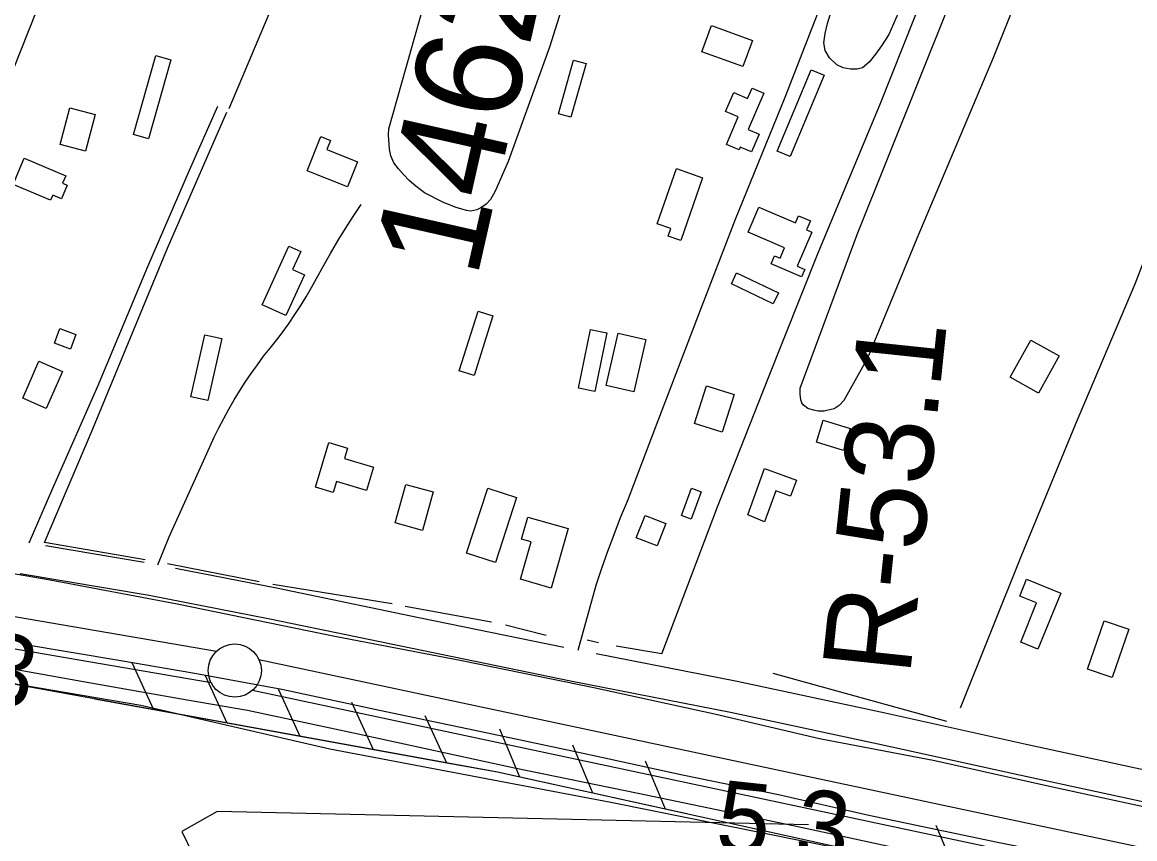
# Model space of a CAD drawing. Extents: x 3734862 to 3772949, y 391520 to 417239.
# Drawn here: x 3748915 to 3749961, y 406216 to 406983 of the extents above; entities that cross this region are included whole.
import ezdxf

# ---------------------------------------------------------------- set-up
doc = ezdxf.new("R2010")
doc.units = 0
for name, color, linetype in [('V-BLDG-OTLN', 7, 'Continuous'), ('V-FLOD-BASE', 7, 'Continuous'), ('V-LEVE-TOET', 7, 'Continuous'), ('V-RIVR-EDGE', 7, 'Continuous'), ('V-RIVR-RANG', 7, 'Continuous'), ('V-RIVR-RANG-IDEN', 7, 'Continuous'), ('V-ROAD-CNTR', 7, 'Continuous'), ('V-RRAP-FSHR', 7, 'Continuous'), ('V-SITE-VEGE', 7, 'Continuous'), ('V-SURV-IDEN', 7, 'Continuous'), ('V-SURV-LINE', 7, 'Continuous'), ('V-TOPO-MINR', 7, 'Continuous'), ('V-TOPO-SHOR', 7, 'Continuous')]:
    doc.layers.add(name, color=color, linetype=linetype)

msp = doc.modelspace()

# ---------------------------------------------------------------- linework, layer by layer
at = {"layer": 'V-BLDG-OTLN'}
for points in [[(3749592.7, 406941.6), (3749554.2, 406955.6), (3749563.1, 406980.2), (3749601.6, 406966.2)], [(3749054.9, 406948.1), (3749034, 406873.8), (3749019.9, 406877.8), (3749040.7, 406952)], [(3749419.2, 406897.3), (3749433.5, 406947.8), (3749445.2, 406944.4), (3749431, 406894)], [(3749624.8, 406862.2), (3749656.9, 406938.6), (3749669.1, 406933.4), (3749637, 406857.1)], [(3749576.5, 406899.5), (3749584.1, 406917.3), (3749597.1, 406911.7), (3749601.3, 406921.4), (3749612.3, 406916.7), (3749597.7, 406882.4), (3749607.9, 406878.1), (3749600.8, 406861.4), (3749590.2, 406865.9), (3749589.1, 406863.4), (3749577.3, 406868.4), (3749588.4, 406894.4)], [(3748974.8, 406862), (3748950.9, 406868.3), (3748959.9, 406902.8), (3748983.8, 406896.6)], [(3749221, 406828.5), (3749182.9, 406843.7), (3749195.8, 406875.9), (3749205, 406872.2), (3749201.6, 406863.6), (3749230.5, 406852.1)], [(3748916.9, 406855.4), (3748956.1, 406839.1), (3748953.1, 406831.9), (3748957.4, 406830.1), (3748952.1, 406817.4), (3748944, 406820.8), (3748941.9, 406816), (3748906.6, 406830.7)], [(3749512.1, 406793.9), (3749530.3, 406845.8), (3749554.8, 406837.2), (3749534.2, 406778.2), (3749522.5, 406782.3), (3749525, 406789.4)], [(3749597.6, 406786), (3749607.7, 406809.6), (3749642.3, 406794.9), (3749645.1, 406801.5), (3749656.2, 406796.7), (3749652.6, 406788.2), (3749657.5, 406786.1), (3749643.8, 406754), (3749650.8, 406751), (3749647.8, 406743.9), (3749619.2, 406756.1), (3749622.5, 406763.8), (3749627.7, 406761.6), (3749631.8, 406771.4)], [(3749180.4, 406746), (3749163.1, 406707.7), (3749140.9, 406717.7), (3749165.8, 406772.9), (3749177, 406767.9), (3749169.4, 406750.9)], [(3749621.3, 406718.7), (3749581.9, 406737.4), (3749586.8, 406747.8), (3749626.2, 406729)], [(3749325.9, 406655.7), (3749343.7, 406711.8), (3749357.7, 406707.4), (3749339.9, 406651.3)], [(3748965.7, 406689.7), (3748960.6, 406675.9), (3748945.4, 406681.6), (3748950.6, 406695.4)], [(3749102.7, 406686), (3749089.6, 406627.7), (3749073.8, 406631.2), (3749086.9, 406689.5)], [(3749438.2, 406639.5), (3749449.4, 406694.6), (3749464.7, 406691.5), (3749453.5, 406636.4)], [(3749464.1, 406641.9), (3749475.5, 406691.1), (3749501.5, 406685.1), (3749490.2, 406636)], [(3749843.9, 406649.7), (3749863.3, 406684.6), (3749890.1, 406669.7), (3749870.7, 406634.8)], [(3748952.9, 406655.2), (3748937.8, 406620.3), (3748915.6, 406629.9), (3748930.8, 406664.9)], [(3749584.6, 406633.4), (3749573.3, 406598), (3749547.3, 406606.3), (3749558.6, 406641.7)], [(3749687.2, 406580.9), (3749661.9, 406588.7), (3749668.2, 406609.2), (3749693.5, 406601.4)], [(3749190.8, 406546.4), (3749203.3, 406588.3), (3749221.1, 406583), (3749218.3, 406573.4), (3749245.5, 406565.3), (3749238.9, 406543.1), (3749210.6, 406551.6), (3749207.5, 406541.4)], [(3749597.3, 406520.5), (3749613, 406563.9), (3749643, 406553), (3749637.4, 406537.8), (3749623.6, 406542.8), (3749613.1, 406513.8)], [(3749301.6, 406541.9), (3749291.5, 406505.6), (3749265.8, 406512.7), (3749275.8, 406549)], [(3749379.9, 406536.5), (3749360, 406475.4), (3749332.9, 406484.3), (3749352.8, 406545.3)], [(3749553.4, 406542.1), (3749544.1, 406516.3), (3749535, 406519.6), (3749544.3, 406545.4)], [(3749412.5, 406451.5), (3749383.5, 406459.8), (3749393.6, 406494.9), (3749384.5, 406497.5), (3749390.4, 406518.3), (3749428.5, 406507.4)], [(3749492.5, 406498.7), (3749500.7, 406519.8), (3749520.3, 406512.2), (3749512.1, 406491.1)], [(3749891.5, 406446.8), (3749870.1, 406394.2), (3749853.9, 406400.8), (3749868.8, 406437.6), (3749853.1, 406444), (3749859.4, 406459.8)], [(3749955.4, 406412.8), (3749939.9, 406367.4), (3749916.8, 406375.3), (3749932.3, 406420.7)]]:
    msp.add_lwpolyline(points, close=True, dxfattribs=at)
at = {"layer": 'V-FLOD-BASE'}
msp.add_lwpolyline([(3750985.4, 405968.5), (3750897.3, 405987), (3750817.6, 406004.2), (3750727.3, 406022.5), (3750641.2, 406041), (3750538.6, 406062.9), (3750442, 406083), (3750344.6, 406104.5), (3750251.5, 406123.7), (3750168.9, 406141.2), (3750062.2, 406163.4), (3749931.7, 406192.2), (3749832.2, 406212.4), (3749711.1, 406237.9), (3749626.3, 406257.1), (3749535.8, 406275.6), (3749442.5, 406295.9), (3749352.7, 406315.3), (3749251.2, 406336.4), (3749159.3, 406356.1), (3749075.7, 406371.4), (3749007.9, 406383.2), (3748914.4, 406398.7)], dxfattribs=at)
at = {"layer": 'V-LEVE-TOET'}
for points in [[(3749664.8, 406309.7), (3749566.1, 406333.1), (3749452.5, 406357.8), (3749328.4, 406383), (3749209.2, 406405.9), (3749060.9, 406436.4), (3748941.3, 406459.1), (3748814.6, 406480.8), (3748679.1, 406504.5), (3748580.4, 406522.7), (3748467.3, 406541.5), (3748379.1, 406556.3), (3748273.2, 406573.8), (3748181.3, 406591.1), (3748118.9, 406600.9)], [(3750964.3, 405946.3), (3750858.6, 405967.9), (3750747.7, 405992.8), (3750669.1, 406009.6), (3750579.7, 406028.1), (3750481, 406050), (3750390.1, 406068.1), (3750300.2, 406087.5), (3750201.2, 406107.8), (3750089.2, 406131.3), (3749984.4, 406153.9), (3749879.6, 406177), (3749761.6, 406201.7), (3749641.5, 406227.7), (3749494.1, 406258.4), (3749377.9, 406282.2), (3749231.1, 406314.1), (3749126.8, 406336.4), (3749070.3, 406346.2), (3748974.4, 406363.1), (3748874.5, 406381)], [(3750999.6, 406026.7), (3750898.4, 406046.8), (3750784.4, 406069.6), (3750651.3, 406100.8), (3750535.7, 406128.3), (3750434.4, 406148), (3750327.1, 406168.9), (3750199, 406196), (3750105.7, 406215.4), (3749988.1, 406241.8), (3749883.7, 406264.5), (3749773.2, 406289), (3749664.8, 406309.7)]]:
    msp.add_lwpolyline(points, dxfattribs=at)
at = {"layer": 'V-RIVR-EDGE'}
msp.add_spline([(3746931.7, 406550.4), (3746966.5, 406541.2), (3747000.3, 406533.5), (3747028.4, 406531.1), (3747049.2, 406530.6), (3747079.9, 406527.4), (3747121, 406521.9), (3747141.4, 406516.4), (3747167.6, 406506.4), (3747191.1, 406503.1), (3747219.1, 406497.2), (3747265.7, 406490.3), (3747293.2, 406486.2), (3747333.4, 406477.9), (3747365.5, 406463.8), (3747391.7, 406462), (3747413.4, 406460.5), (3747443.7, 406454.6), (3747492.5, 406444.5), (3747522.3, 406436.3), (3747568.9, 406426.3), (3747592.4, 406424.4), (3747623.1, 406416.2), (3747654.3, 406411.6), (3747685.5, 406405.6), (3747720.3, 406400.6), (3747756.5, 406392.3), (3747789, 406384.6), (3747817, 406380), (3747892.9, 406362.6), (3747922.3, 406361.6), (3747961.2, 406354.7), (3747996.4, 406343.8), (3748029.4, 406335.1), (3748075.1, 406323.3), (3748106.7, 406312.8), (3748130.6, 406304.1), (3748172.6, 406292.3), (3748240.4, 406277.2), (3748299.6, 406266.6), (3748356.6, 406256.6), (3748411.7, 406249.2), (3748447.9, 406247.7), (3748494.5, 406240.8), (3748519.8, 406230.8), (3748547.3, 406222.6), (3748571.3, 406220.8), (3748597.5, 406211.6), (3748627.8, 406208), (3748668.4, 406202), (3748718.6, 406189.6), (3748775.5, 406175.9), (3748839.3, 406164), (3748879, 406152.2), (3748973.5, 406125.3), (3749053.4, 406102.9), (3749137.9, 406082.8), (3749198.9, 406068.6), (3749236, 406058.6), (3749302, 406039.4), (3749349, 406026.2), (3749388.7, 406021.1), (3749433.5, 406017.9), (3749464.3, 406022.8), (3749481.9, 406024.1), (3749498.6, 406024), (3749517.6, 406018.6), (3749535.7, 406007.7), (3749563.6, 405977.8), (3749586.1, 405945.1), (3749596, 405927.5), (3749604.2, 405914.3), (3749617.2, 405907.1), (3749630.4, 405903.9), (3749645.3, 405906.1), (3749665.6, 405909.2), (3749678.7, 405908.7), (3749695, 405905.5), (3749706.3, 405898.7), (3749720.7, 405886.5), (3749732.5, 405871.5), (3749738.7, 405854.8), (3749753.2, 405846.2), (3749774, 405842), (3749792.1, 405842), (3749813.3, 405838.8), (3749847.7, 405834.2), (3749885.6, 405825.5), (3749900.1, 405826.4), (3749915.5, 405827.2), (3749934.5, 405825.8), (3749947.6, 405819), (3749970.6, 405799), (3749987.3, 405784.1), (3750009.8, 405773.6), (3750059.5, 405759.9), (3750107, 405745.8), (3750154, 405729.4), (3750199.6, 405709), (3750231.7, 405693), (3750274.6, 405679.8), (3750310.7, 405673), (3750392.1, 405645.6), (3750475.2, 405615.1), (3750529.8, 405598.7), (3750581.4, 405585), (3750627, 405575.9), (3750680.8, 405565.3), (3750753.5, 405551.1), (3750814.6, 405541.5), (3750862, 405533.2), (3750908.6, 405520.5), (3750940.2, 405509.1), (3751006.2, 405492.6), (3751057.7, 405483), (3751104.2, 405473.9), (3751120.9, 405467.5), (3751139, 405460.2), (3751152.1, 405459.7), (3751173.4, 405464.2), (3751184.7, 405472.8), (3751191.5, 405488.6), (3751201.5, 405494.9), (3751211.4, 405495.3), (3751247.6, 405482.1), (3751275.2, 405477.5), (3751308.6, 405471.5), (3751332.1, 405471), (3751351.6, 405477.8), (3751362.9, 405490.8), (3751371.6, 405512.1), (3751377.4, 405519.3), (3751384.7, 405520.2), (3751391.5, 405520.2), (3751395.5, 405510.7), (3751412.9, 405429.2), (3751420.1, 405404.8), (3751435.9, 405384.9), (3751452.2, 405375.8), (3751476.1, 405370.3), (3751504.6, 405369.3), (3751526.7, 405372), (3751559.3, 405380), (3751596, 405393.5), (3751605.9, 405397.1), (3751625.8, 405394.3), (3751637.1, 405390.7), (3751648.4, 405390.7), (3751658.8, 405393.4), (3751667.4, 405398.8), (3751681.5, 405412.7), (3751695.1, 405426.3), (3751707.7, 405426.7), (3751725.8, 405423.9), (3751730.8, 405416.7), (3751734.3, 405395.9), (3751740.2, 405377.3), (3751752.8, 405362.8), (3751765.9, 405348.8), (3751785.7, 405336.1), (3751805.2, 405331), (3751839.5, 405323.3), (3751857.6, 405320.1), (3751873, 405313.2), (3751892.4, 405299.2), (3751914, 405291.4), (3751951.1, 405285), (3751975.1, 405278.2), (3752049.2, 405261.3), (3752098, 405248), (3752154.5, 405233.4), (3752211, 405224.2), (3752273.8, 405213.7), (3752378.2, 405197.1), (3752467.7, 405177), (3752559, 405159.6), (3752595.6, 405150.9), (3752628.1, 405143.2), (3752650.2, 405140.4), (3752661.6, 405143.1), (3752673.3, 405152.1), (3752681, 405155.7), (3752696.4, 405157.5), (3752729.4, 405147.9), (3752742, 405142), (3752754.7, 405138.8), (3752779.5, 405135.1), (3752815.3, 405129.6), (3752862.3, 405123.6), (3752908.4, 405120.8), (3752951.3, 405119.8), (3753012.8, 405109.2), (3753057.5, 405101.9), (3753115.4, 405090.4), (3753167.4, 405077.2), (3753182.3, 405070.4), (3753206.7, 405060.4), (3753226.5, 405055.3), (3753255.5, 405048.9), (3753304.7, 405032.5), (3753353.5, 405017), (3753421.7, 404999.2), (3753465.1, 404991.4), (3753523, 404980), (3753594.8, 404964.9), (3753636.4, 404955.3), (3753690.2, 404945.7), (3753739.5, 404941.9), (3753767.9, 404943.2), (3753785.1, 404940), (3753815.8, 404930.9), (3753841.6, 404926.3), (3753859.2, 404927.2), (3753877.8, 404929.4), (3753891.8, 404929.8), (3753901.7, 404928.4), (3753904, 404921.6), (3753905.3, 404911.7), (3753917, 404899), (3753933.3, 404892.6), (3753947.3, 404890.3), (3753960.4, 404891.6), (3753976.3, 404893.9), (3754002, 404893.8), (3754049.5, 404885.1), (3754089.7, 404876.9), (3754120.5, 404875.9), (3754150.7, 404870.8), (3754176.5, 404864), (3754209.9, 404855.3), (3754242.5, 404851.6), (3754266.9, 404853.4), (3754292.2, 404851.5), (3754310.7, 404845.6), (3754338.7, 404831.9), (3754383.5, 404817.8), (3754438.6, 404804.1), (3754489.7, 404795.4), (3754530.8, 404792.6), (3754550.3, 404790.7), (3754575.1, 404771.2), (3754599, 404761.2), (3754636.1, 404749.4), (3754674.5, 404741.6), (3754712.4, 404736.1), (3754756.7, 404727.8), (3754793.4, 404725.5), (3754829.1, 404728.1), (3754852.1, 404731.2), (3754868.4, 404730.7), (3754889.7, 404724.3), (3754915.9, 404721.1), (3754948.9, 404716.9), (3755000.4, 404712.3), (3755032.1, 404707.7), (3755059.6, 404695.9), (3755083.6, 404691.7), (3755098, 404686.7), (3755130.1, 404676.7), (3755182, 404656.7), (3755242.1, 404641.1), (3755310.8, 404628.3), (3755363.2, 404610.6), (3755405.7, 404594.6), (3755426, 404590), (3755447.7, 404589.5), (3755470.3, 404588.6), (3755506.5, 404580.8), (3755557.5, 404557.6), (3755580.6, 404548.1), (3755586.9, 404548.1), (3755593.7, 404550.7), (3755601.4, 404550.3), (3755602.7, 404543), (3755611.3, 404537.1), (3755640.2, 404524), (3755702.1, 404495.3)], degree=3, dxfattribs=at)
at = {"layer": 'V-ROAD-CNTR'}
for points in [[(3749437.7, 406393.3), (3749454.9, 406454.2), (3749460.2, 406470.2), (3749465.8, 406486.1), (3749471.6, 406501.9), (3749477.7, 406517.7), (3749484.1, 406533.3), (3749513.1, 406608.9), (3749551, 406707.9), (3749585.7, 406798.3), (3749632.6, 406912.8), (3749691.1, 407063.7), (3749727.8, 407154.4)], [(3748921.8, 406494), (3748944, 406545.3), (3748986.3, 406641.2), (3749033.4, 406753.7), (3749072.3, 406844.3), (3749099.2, 406904.3)], [(3749042.8, 406473.5), (3749053.3, 406499.7), (3749091.5, 406584.3), (3749095.6, 406593.3), (3749100, 406602.2), (3749104.6, 406611), (3749109.4, 406619.7), (3749114.4, 406628.3), (3749119.5, 406636.7), (3749124.9, 406645.1), (3749130.4, 406653.3), (3749136.2, 406661.4), (3749142.1, 406669.4), (3749148.4, 406677), (3749154.5, 406684.7), (3749160.4, 406692.6), (3749166.1, 406700.6), (3749171.6, 406708.7), (3749177, 406717), (3749182.1, 406725.3), (3749187.1, 406733.9), (3749191.8, 406742.5), (3749198.3, 406754.3), (3749205, 406766.1), (3749211.9, 406777.8), (3749219, 406789.4), (3749226.2, 406800.8), (3749233.7, 406812.1)], [(3748937, 406491.4), (3749029.8, 406475.8)], [(3749059.4, 406470.3), (3749154.1, 406451.7), (3749288, 406423.9), (3749424.5, 406396)], [(3751015, 406026.8), (3750910.8, 406048.4), (3750787.8, 406073.5), (3750690.8, 406095.1), (3750561.6, 406123.6), (3750418.5, 406154.4), (3750288.2, 406182.8), (3750151.6, 406211.3), (3749997.6, 406244.2), (3749852.7, 406275.6), (3749720, 406304.9), (3749581.2, 406334.7), (3749430.7, 406364.1), (3749281.9, 406394.6), (3749148.1, 406422.3), (3749034.5, 406444.6), (3748913.1, 406465)], [(3749454.9, 406389.9), (3749587.2, 406364.1), (3749726.4, 406334.2), (3749859.1, 406304.9), (3750003.9, 406273.5), (3750157.8, 406240.6), (3750294.5, 406212.1), (3750424.8, 406183.7), (3750568, 406153), (3750697.3, 406124.4), (3750794.1, 406102.9), (3750916.8, 406077.7), (3751021.2, 406056.1), (3751124.4, 406033.8), (3751212.8, 406014.8), (3751308.3, 405995.3), (3751386.8, 405980.4)]]:
    msp.add_lwpolyline(points, dxfattribs=at)
at = {"layer": 'V-RRAP-FSHR'}
for p, q in [((3749038.9, 406337.1), (3749018.5, 406381.4)), ((3749107.8, 406324.6), (3749087.4, 406368.9)), ((3749176.6, 406312.1), (3749156.2, 406356.4)), ((3749245.5, 406299.6), (3749225.1, 406343.9)), ((3749314.4, 406287.1), (3749294, 406331.4)), ((3749383.1, 406273.8), (3749364.3, 406318.9)), ((3749451.5, 406258.7), (3749432.7, 406303.8)), ((3749519.8, 406243.7), (3749501.1, 406288.8)), ((3749793.3, 406183.5), (3749774.5, 406228.5))]:
    msp.add_line(p, q, dxfattribs=at)
for points in [[(3751133.6, 405900.4), (3750863.9, 405955.4), (3750093.8, 406117.3), (3749362.1, 406278.4), (3748667.2, 406404.6), (3747931, 406532.5), (3747704.8, 406576.2), (3747313.1, 406666)], [(3749038.9, 406337.1), (3748983.2, 406347.2)], [(3749107.8, 406324.6), (3749038.9, 406337.1)], [(3749176.6, 406312.1), (3749107.8, 406324.6)], [(3749245.5, 406299.6), (3749176.6, 406312.1)], [(3749314.4, 406287.1), (3749245.5, 406299.6)], [(3749383.1, 406273.8), (3749362.1, 406278.4), (3749314.4, 406287.1)], [(3749451.5, 406258.7), (3749383.1, 406273.8)], [(3749519.8, 406243.7), (3749451.5, 406258.7)], [(3749540.1, 406239.2), (3749519.8, 406243.7)]]:
    msp.add_lwpolyline(points, dxfattribs=at)
at = {"layer": 'V-SITE-VEGE'}
for points in [[(3750038.6, 407465.4), (3749952.9, 407248.1), (3749889.6, 407104.6), (3749827.9, 406950), (3749756.3, 406780), (3749709.7, 406667.5), (3749687.6, 406627.8), (3749683.1, 406623.2), (3749678.5, 406620.1), (3749672.9, 406618.6), (3749669, 406617.9), (3749663.5, 406617.8), (3749659.1, 406618.8), (3749653.9, 406620.3), (3749649.7, 406623.3), (3749648.1, 406625.5), (3749647.1, 406628.3), (3749646.5, 406633.9), (3749646.5, 406639.4), (3749700, 406783.8), (3749786.4, 406998.7), (3749856.6, 407177.9), (3749960.4, 407441.1), (3750054.6, 407673.7)], [(3749430.5, 407022.8), (3749410.8, 406959.9), (3749372, 406852.3), (3749359.9, 406824.6), (3749355.4, 406816.6), (3749351.2, 406812.2), (3749346.4, 406808.9), (3749342.5, 406807), (3749336.9, 406805.8), (3749332.7, 406806.3), (3749323.1, 406809.2), (3749311.2, 406813.8), (3749293.4, 406823), (3749285.1, 406829.1), (3749279, 406834.7), (3749273.5, 406840.1), (3749268.8, 406845.5), (3749264.6, 406851.1), (3749261.7, 406857.7), (3749260.5, 406864.1), (3749259.4, 406877.5), (3749259.7, 406883), (3749312.8, 407070.8)], [(3749756.2, 407032.2), (3749729.8, 406971.9), (3749723.1, 406961.1), (3749717.5, 406953.2), (3749711.4, 406945.8), (3749705.1, 406940.4), (3749700.2, 406939.2), (3749694, 406939.3), (3749687.1, 406940.6), (3749681.1, 406943.4), (3749674.1, 406949.8), (3749669.9, 406956.8), (3749668.7, 406963.8), (3749669.9, 406972.8), (3749672.2, 406982.1), (3749681.5, 407013.2)], [(3748640.4, 406407.4), (3749026.6, 406341.5), (3749204.3, 406300.5), (3749468.7, 406250.2), (3749793.3, 406184.8), (3750124.4, 406108.5), (3750533.7, 406020.5), (3750935.9, 405933.9), (3751332.5, 405853.5)]]:
    msp.add_lwpolyline(points, dxfattribs=at)
at = {"layer": 'V-SURV-LINE'}
for points in [[(3747854.5, 406605.5), (3749097.9, 406392.2)], [(3749092.8, 406362.6), (3747849.4, 406575.9)], [(3749137.7, 406384.5), (3750248.3, 406148.3)], [(3750242, 406119), (3749131.5, 406355.2)]]:
    msp.add_lwpolyline(points, dxfattribs=at)
msp.add_circle((3749115, 406374), 25, dxfattribs=at)
at = {"layer": 'V-TOPO-MINR'}
msp.add_lwpolyline([(3749654.3, 406229), (3749098.3, 406241.5), (3749065.1, 406222.8), (3749075.6, 406201.5), (3749123.5, 406180.1), (3749203.2, 406158.6), (3749681.6, 406067), (3749734.8, 406045.6), (3749740, 406019), (3749692.1, 405992.5), (3749644.2, 405998), (3748849.4, 406181.5), (3748111.9, 406399.9), (3747448.3, 406528.9)], dxfattribs=at)
at = {"layer": 'V-TOPO-SHOR'}
for p, q in [((3749030.9, 406478.1), (3748936.1, 406494.2)), ((3749137.9, 406457.4), (3749051.6, 406474.3)), ((3749263.1, 406436.8), (3749150.7, 406455)), ((3749356.2, 406419.6), (3749275.2, 406434.3)), ((3749407.7, 406406.8), (3749369.6, 406416.5)), ((3749457, 406399.9), (3749446.2, 406402.6)), ((3749516.6, 406389.6), (3749473.7, 406396.9)), ((3749784.4, 406326), (3749621.1, 406371.1))]:
    msp.add_line(p, q, dxfattribs=at)
for points in [[(3748738.3, 406531.9), (3748790.6, 406654.8), (3748843.4, 406783.3), (3748891, 406899.7), (3748959.2, 407071.4), (3749023.9, 407223), (3749094.7, 407381.2), (3749150.5, 407520.9), (3749223.7, 407695), (3749276.5, 407827.2), (3749340.8, 407983.4), (3749398.7, 408122.3), (3749462.6, 408273.6), (3749526.1, 408435.2), (3749593.8, 408596.4), (3749644.6, 408717.5), (3749718.1, 408901.8), (3749773.6, 409031.1), (3749793.9, 409080.7), (3749810.4, 409111.7)], [(3749516.6, 406389.6), (3749568.9, 406527.8), (3749616.1, 406647.9), (3749663.6, 406766.5), (3749721.8, 406906.3), (3749786.8, 407070.5), (3749839.1, 407208.1), (3749898.5, 407350.9), (3749971.6, 407532.4), (3750019.2, 407649.9), (3750065.8, 407765.2), (3750140.3, 407955.5), (3750198.9, 408099.4), (3750272.6, 408279.4), (3750319.7, 408396.4), (3750366.7, 408519.2), (3750426.6, 408676.6), (3750473.5, 408789), (3750497.1, 408848.1)], [(3749797.4, 406339.1), (3749854.8, 406482.9), (3749905.3, 406605.2), (3749961.6, 406737.6), (3750014.3, 406874.2), (3750068.7, 407004.7), (3750128.2, 407142.8), (3750139.4, 407172.1), (3750145.3, 407188), (3750156.5, 407215.4), (3750170.1, 407256.4), (3750203.5, 407334), (3750267.9, 407486.6), (3750315, 407603.6), (3750370.4, 407735.2), (3750414.4, 407838), (3750461.6, 407950.2), (3750501.7, 408055.9), (3750531.7, 408129.6), (3750587.8, 408269.4), (3750651.7, 408422.3), (3750703.9, 408552.1), (3750754.7, 408674.7), (3750778.7, 408734.1)], [(3749109.8, 406902.1), (3749152.3, 407003.2), (3749181, 407075.2), (3749188.4, 407095.7), (3749192.4, 407104.8), (3749197.1, 407115.2), (3749200.7, 407122), (3749203.9, 407128), (3749209.9, 407136.9), (3749219.7, 407159), (3749247.3, 407226.7), (3749284.5, 407320.1), (3749306.6, 407378), (3749334.5, 407452.8), (3749383.1, 407568.3), (3749460.2, 407749), (3749511.7, 407873.3), (3749562.1, 407992.2), (3749607, 408096.9), (3749668.3, 408243.3)], [(3749051.7, 406771), (3749099.8, 406880.8), (3749107.6, 406898.9)], [(3748936.1, 406494.2), (3748979.9, 406597.4), (3749051.7, 406771)]]:
    msp.add_lwpolyline(points, dxfattribs=at)

# ---------------------------------------------------------------- texts
at = {"layer": 'V-RIVR-RANG'}
for s, rotation, p in [('9.3', 348.4283, (3748798.6, 406361.8)), ('5.3', 353.8683, (3749565.7, 406204.8))]:
    msp.add_text(s, height=67, rotation=rotation, dxfattribs=at).set_placement(p)
at = {"layer": 'V-RIVR-RANG-IDEN'}
msp.add_text('R-53.1', height=83, rotation=84.0097, dxfattribs=at).set_placement((3749749.7, 406368.2))
at = {"layer": 'V-SURV-IDEN'}
msp.add_text('1462+30.9', height=100, rotation=77.2556, dxfattribs=at).set_placement((3749342.4, 406741))

doc.saveas('drawing.dxf')
